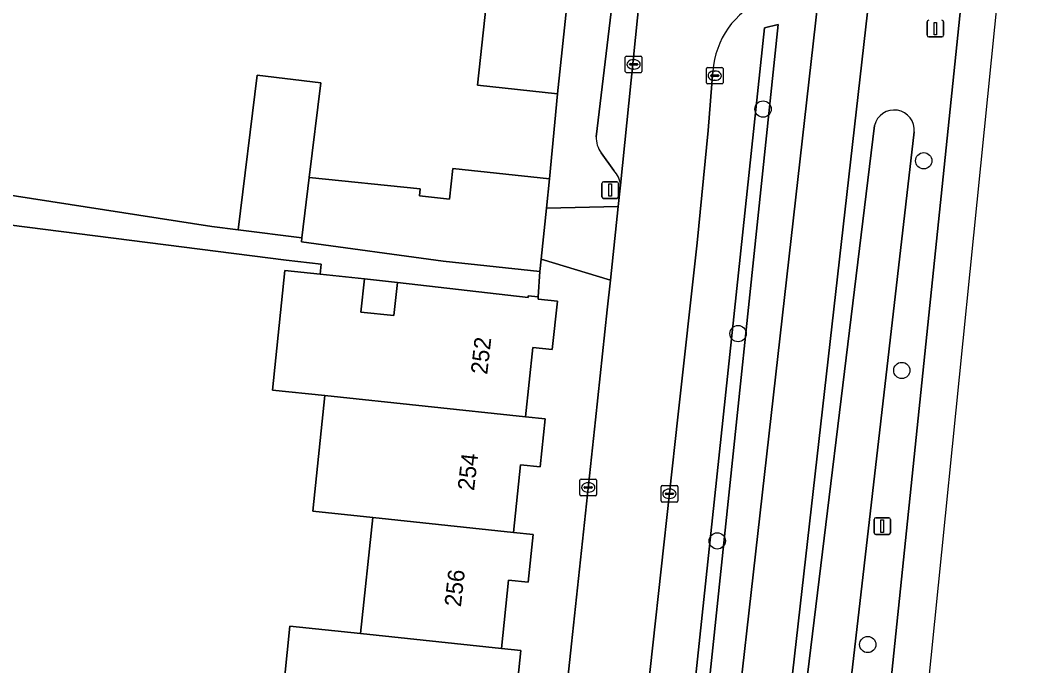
# Model space of a CAD drawing. Extents: x 161483 to 162250, y 379484 to 380833.
# Drawn here: x 162187.6 to 162248.5, y 380685.1 to 380723.9 of the extents above; entities that cross this region are included whole.
import ezdxf

# ---------------------------------------------------------------- set-up
doc = ezdxf.new("R2010")
doc.units = 0
for name, color, linetype in [('IMGEO_Berm_groen', 7, 'Continuous'), ('IMGEO_Boom', 7, 'Continuous'), ('IMGEO_Erf', 7, 'Continuous'), ('IMGEO_Fietspad_gesloten', 7, 'Continuous'), ('IMGEO_Groenvoorziening', 7, 'Continuous'), ('IMGEO_Haag', 7, 'Continuous'), ('IMGEO_Kolk', 7, 'Continuous'), ('IMGEO_Lichtmast', 7, 'Continuous'), ('IMGEO_Muur', 7, 'Continuous'), ('IMGEO_Pand', 7, 'Continuous'), ('IMGEO_Pand_nummerreeks', 7, 'Continuous'), ('IMGEO_Parkeervlak_open', 7, 'Continuous'), ('IMGEO_Rijbaan_lokaal_gesloten', 7, 'Continuous'), ('IMGEO_Rijbaan_lokaal_open', 7, 'Continuous'), ('IMGEO_Voetpad_open', 7, 'Continuous'), ('IMGEO_Waterloop', 7, 'Continuous')]:
    doc.layers.add(name, color=color, linetype=linetype)

msp = doc.modelspace()

# ---------------------------------------------------------------- linework, layer by layer
at = {"layer": 'IMGEO_Berm_groen'}
for points in [[(162236.045, 380646.425), (162236.058, 380646.54), (162236.166, 380647.596), (162237.072, 380656.442), (162237.499, 380660.554), (162244.56, 380728.647)], [(162238.893, 380727.427), (162229.656, 380645.947)], [(162226.483, 380644.682), (162235.562, 380724.974)], [(162232.361, 380723.452), (162233.182, 380723.655), (162224.806, 380643.79), (162225.703, 380643.942)], [(162222.547, 380643.406), (162223.88, 380643.633), (162232.361, 380723.452)], [(162229.256, 380720.851), (162228.961, 380717.294), (162228.312, 380710.546), (162227.14, 380700.058), (162225.14, 380681.803), (162223.196, 380662.517), (162221.691, 380648.069), (162221.544, 380647.07), (162221.532, 380646.954), (162221.281, 380644.42)], [(162231.319, 380651.892), (162234.135, 380678.005), (162238.965, 380717.587)], [(162241.353, 380717.197), (162234.832, 380660.715), (162233.806, 380651.833)]]:
    msp.add_lwpolyline(points, dxfattribs=at)
for centre, radius, start, end in [((162234.249, 380720.536), 5.003, 112.84288, 176.39272), ((162240.144, 380717.303), 1.213, 355.00318, 166.44589)]:
    msp.add_arc(centre, radius, start, end, dxfattribs=at)
at = {"layer": 'IMGEO_Boom'}
for centre in [(162232.266, 380718.574), (162241.927, 380715.465), (162230.766, 380705.082), (162240.608, 380702.868), (162229.513, 380692.63), (162238.562, 380686.405)]:
    msp.add_circle(centre, 0.489, dxfattribs=at)
at = {"layer": 'IMGEO_Erf'}
for points in [[(162186.197, 380713.519), (162199.122, 380711.512), (162200.697, 380711.318), (162201.845, 380720.619), (162205.683, 380720.146), (162204.983, 380714.471), (162211.659, 380713.771), (162211.616, 380713.354), (162213.422, 380713.164), (162213.614, 380714.994), (162219.432, 380714.384), (162219.912, 380719.495), (162215.094, 380720.014), (162216.417, 380732.218)], [(162186.331, 380646.918), (162203.661, 380645.087), (162204.416, 380652.279), (162205.147, 380659.239), (162205.877, 380666.194), (162206.605, 380673.138), (162202.851, 380673.532), (162203.579, 380680.466), (162204.059, 380680.416), (162204.46, 380684.231), (162203.483, 380684.334), (162203.816, 380687.508), (162208.067, 380687.062), (162208.799, 380694.032), (162205.192, 380694.41), (162205.921, 380701.355), (162202.765, 380701.687), (162203.519, 380708.873), (162205.637, 380708.649), (162205.7, 380709.245), (162203.6, 380709.503), (162184.845, 380711.877)]]:
    msp.add_lwpolyline(points, dxfattribs=at)
msp.add_lwpolyline([(162210.282, 380708.163), (162208.293, 380708.369), (162208.084, 380706.38), (162210.073, 380706.172)], close=True, dxfattribs=at)
at = {"layer": 'IMGEO_Fietspad_gesloten'}
for points in [[(162223.737, 380585.536), (162226.52, 380615.007), (162229.101, 380641.182), (162229.656, 380645.947), (162238.893, 380727.427), (162239.521, 380733.219), (162240.819, 380744.707), (162241.143, 380747.655)], [(162237.994, 380746.353), (162237.823, 380744.988), (162236.289, 380731.514), (162235.562, 380724.974), (162226.483, 380644.682), (162225.936, 380639.994), (162220.785, 380585.791)]]:
    msp.add_lwpolyline(points, dxfattribs=at)
at = {"layer": 'IMGEO_Groenvoorziening'}
msp.add_lwpolyline([(162224.806, 380643.79), (162233.182, 380723.655), (162232.361, 380723.452), (162223.88, 380643.633)], close=True, dxfattribs=at)
at = {"layer": 'IMGEO_Haag'}
msp.add_lwpolyline([(162224.806, 380643.79), (162233.182, 380723.655), (162232.361, 380723.452), (162223.88, 380643.633)], close=True, dxfattribs=at)
at = {"layer": 'IMGEO_Kolk'}
for p, q in [((162224.059, 380721.758), (162224.911, 380721.758)), ((162223.984, 380720.832), (162223.984, 380721.684)), ((162224.243, 380721.252), (162224.243, 380721.264)), ((162224.681, 380721.215), (162224.283, 380721.215)), ((162224.286, 380721.301), (162224.684, 380721.301)), ((162224.472, 380721.538), (162224.497, 380721.538)), ((162224.727, 380721.264), (162224.727, 380721.252)), ((162224.985, 380721.684), (162224.985, 380720.832)), ((162224.911, 380720.758), (162224.059, 380720.758)), ((162224.495, 380720.978), (162224.47, 380720.978)), ((162228.857, 380720.153), (162228.857, 380721.005)), ((162228.932, 380721.079), (162229.784, 380721.079)), ((162229.116, 380720.573), (162229.116, 380720.585)), ((162229.554, 380720.536), (162229.156, 380720.536)), ((162229.159, 380720.622), (162229.557, 380720.622)), ((162229.345, 380720.859), (162229.37, 380720.859)), ((162229.6, 380720.585), (162229.6, 380720.573)), ((162229.858, 380721.005), (162229.858, 380720.153)), ((162229.784, 380720.079), (162228.932, 380720.079)), ((162229.368, 380720.299), (162229.343, 380720.299)), ((162221.255, 380695.416), (162221.255, 380696.268)), ((162221.33, 380696.342), (162222.182, 380696.342)), ((162222.256, 380696.268), (162222.256, 380695.416)), ((162221.514, 380695.836), (162221.514, 380695.848)), ((162221.952, 380695.799), (162221.554, 380695.799)), ((162221.557, 380695.885), (162221.955, 380695.885)), ((162221.766, 380695.562), (162221.741, 380695.562)), ((162221.743, 380696.122), (162221.768, 380696.122)), ((162221.998, 380695.848), (162221.998, 380695.836)), ((162226.136, 380695.035), (162226.136, 380695.887)), ((162226.211, 380695.961), (162227.063, 380695.961)), ((162226.624, 380695.741), (162226.649, 380695.741)), ((162227.137, 380695.887), (162227.137, 380695.035)), ((162222.182, 380695.342), (162221.33, 380695.342)), ((162227.063, 380694.961), (162226.211, 380694.961)), ((162226.395, 380695.455), (162226.395, 380695.467)), ((162226.833, 380695.418), (162226.435, 380695.418)), ((162226.438, 380695.504), (162226.836, 380695.504)), ((162226.647, 380695.181), (162226.622, 380695.181)), ((162226.879, 380695.467), (162226.879, 380695.455))]:
    msp.add_line(p, q, dxfattribs=at)
for points in [[(162224.059, 380721.758), (162224.911, 380721.758)], [(162223.984, 380720.832), (162223.984, 380721.684)], [(162224.985, 380721.684), (162224.985, 380720.832)], [(162224.911, 380720.758), (162224.059, 380720.758)], [(162228.857, 380720.153), (162228.857, 380721.005)], [(162228.932, 380721.079), (162229.784, 380721.079)], [(162229.858, 380721.005), (162229.858, 380720.153)], [(162229.784, 380720.079), (162228.932, 380720.079)], [(162221.255, 380695.416), (162221.255, 380696.268)], [(162221.33, 380696.342), (162222.182, 380696.342)], [(162222.256, 380696.268), (162222.256, 380695.416)], [(162226.136, 380695.035), (162226.136, 380695.887)], [(162226.211, 380695.961), (162227.063, 380695.961)], [(162227.137, 380695.887), (162227.137, 380695.035)], [(162222.182, 380695.342), (162221.33, 380695.342)], [(162227.063, 380694.961), (162226.211, 380694.961)]]:
    msp.add_lwpolyline(points, dxfattribs=at)
for centre, radius, start, end in [((162224.061, 380721.682), 0.0765, 91.55205, 178.44795), ((162224.061, 380721.682), 0.0765, 91.55205, 178.44795), ((162224.909, 380721.682), 0.0765, 1.55205, 88.44795), ((162224.909, 380721.682), 0.0765, 1.55205, 88.44795), ((162224.283, 380721.261), 0.0403, 85.87752, 175.75265), ((162224.28, 380721.251), 0.0366, 178.93798, 274.71019), ((162224.684, 380721.258), 0.043, 264.86636, 352.45326), ((162224.688, 380721.263), 0.0386, 1.73085, 96.63898), ((162224.061, 380720.834), 0.0765, 181.55205, 268.44795), ((162224.061, 380720.834), 0.0765, 181.55205, 268.44795), ((162224.909, 380720.834), 0.0765, 271.55205, 358.44795), ((162224.909, 380720.834), 0.0765, 271.55205, 358.44795), ((162228.934, 380721.003), 0.0765, 91.55205, 178.44795), ((162228.934, 380721.003), 0.0765, 91.55205, 178.44795), ((162229.156, 380720.582), 0.0403, 85.87752, 175.75265), ((162229.153, 380720.572), 0.0366, 178.93798, 274.71019), ((162229.557, 380720.579), 0.043, 264.86636, 352.45326), ((162229.561, 380720.584), 0.0386, 1.73085, 96.63898), ((162229.782, 380721.003), 0.0765, 1.55205, 88.44795), ((162229.782, 380721.003), 0.0765, 1.55205, 88.44795), ((162228.934, 380720.155), 0.0765, 181.55205, 268.44795), ((162228.934, 380720.155), 0.0765, 181.55205, 268.44795), ((162229.782, 380720.155), 0.0765, 271.55205, 358.44795), ((162229.782, 380720.155), 0.0765, 271.55205, 358.44795), ((162221.332, 380696.266), 0.0765, 91.55205, 178.44795), ((162221.332, 380696.266), 0.0765, 91.55205, 178.44795), ((162222.18, 380696.266), 0.0765, 1.55205, 88.44795), ((162222.18, 380696.266), 0.0765, 1.55205, 88.44795), ((162221.554, 380695.845), 0.0403, 85.87752, 175.75265), ((162221.551, 380695.835), 0.0366, 178.93798, 274.71019), ((162221.955, 380695.842), 0.043, 264.86636, 352.45326), ((162221.959, 380695.847), 0.0386, 1.73085, 96.63898), ((162226.213, 380695.885), 0.0765, 91.55205, 178.44795), ((162226.213, 380695.885), 0.0765, 91.55205, 178.44795), ((162227.061, 380695.885), 0.0765, 1.55205, 88.44795), ((162227.061, 380695.885), 0.0765, 1.55205, 88.44795), ((162221.332, 380695.418), 0.0765, 181.55205, 268.44795), ((162221.332, 380695.418), 0.0765, 181.55205, 268.44795), ((162222.18, 380695.418), 0.0765, 271.55205, 358.44795), ((162222.18, 380695.418), 0.0765, 271.55205, 358.44795), ((162226.213, 380695.037), 0.0765, 181.55205, 268.44795), ((162226.213, 380695.037), 0.0765, 181.55205, 268.44795), ((162226.435, 380695.464), 0.0403, 85.87752, 175.75265), ((162226.432, 380695.454), 0.0366, 178.93798, 274.71019), ((162226.836, 380695.461), 0.043, 264.86636, 352.45326), ((162226.84, 380695.466), 0.0386, 1.73085, 96.63898), ((162227.061, 380695.037), 0.0765, 271.55205, 358.44795), ((162227.061, 380695.037), 0.0765, 271.55205, 358.44795)]:
    msp.add_arc(centre, radius, start, end, dxfattribs=at)
for centre, major_axis, ratio, start_param, end_param in [((162224.471, 380721.258), (-0.387, 0.002), 0.722429, 4.712389, 7.853982), ((162224.496, 380721.258), (-0.39, 0.002), 0.717154, 1.570796, 4.712389), ((162229.344, 380720.579), (-0.387, 0.002), 0.722429, 4.712389, 7.853982), ((162229.369, 380720.579), (-0.39, 0.002), 0.717154, 1.570796, 4.712389), ((162221.742, 380695.842), (-0.387, 0.002), 0.722429, 4.712389, 7.853982), ((162221.767, 380695.842), (-0.39, 0.002), 0.717154, 1.570796, 4.712389), ((162226.623, 380695.461), (-0.387, 0.002), 0.722429, 4.712389, 7.853982), ((162226.648, 380695.461), (-0.39, 0.002), 0.717154, 1.570796, 4.712389)]:
    msp.add_ellipse(centre, major_axis=major_axis, ratio=ratio, start_param=start_param, end_param=end_param, dxfattribs=at)
at = {"layer": 'IMGEO_Lichtmast'}
for p, q in [((162242.125, 380723.007), (162242.125, 380723.807)), ((162242.125, 380723.807), (162242.125, 380723.007)), ((162243.115, 380723.807), (162243.115, 380723.007)), ((162243.115, 380723.007), (162243.115, 380723.807)), ((162243.015, 380722.907), (162242.225, 380722.907)), ((162242.225, 380722.907), (162243.015, 380722.907)), ((162222.581, 380713.306), (162222.581, 380714.106)), ((162222.581, 380714.106), (162222.581, 380713.306)), ((162222.681, 380714.206), (162223.471, 380714.206)), ((162223.471, 380714.206), (162222.681, 380714.206)), ((162223.571, 380714.106), (162223.571, 380713.306)), ((162223.571, 380713.306), (162223.571, 380714.106)), ((162223.471, 380713.206), (162222.681, 380713.206)), ((162222.681, 380713.206), (162223.471, 380713.206)), ((162238.937, 380693.118), (162238.937, 380693.918)), ((162238.937, 380693.918), (162238.937, 380693.118)), ((162239.037, 380694.018), (162239.827, 380694.018)), ((162239.827, 380694.018), (162239.037, 380694.018)), ((162239.927, 380693.918), (162239.927, 380693.118)), ((162239.927, 380693.118), (162239.927, 380693.918)), ((162239.827, 380693.018), (162239.037, 380693.018)), ((162239.037, 380693.018), (162239.827, 380693.018))]:
    msp.add_line(p, q, dxfattribs=at)
for points in [[(162242.545, 380723.782), (162242.695, 380723.782), (162242.695, 380723.032), (162242.545, 380723.032), (162242.545, 380723.782)], [(162223.001, 380714.081), (162223.151, 380714.081), (162223.151, 380713.331), (162223.001, 380713.331), (162223.001, 380714.081)], [(162239.357, 380693.893), (162239.507, 380693.893), (162239.507, 380693.143), (162239.357, 380693.143), (162239.357, 380693.893)]]:
    msp.add_lwpolyline(points, dxfattribs=at)
for centre, start, end in [((162242.225, 380723.807), 90, 180), ((162242.225, 380723.807), 90, 180), ((162243.015, 380723.807), 0, 90), ((162243.015, 380723.807), 360, 90), ((162242.225, 380723.007), 180, 270), ((162242.225, 380723.007), 180, 270), ((162243.015, 380723.007), 270, 0), ((162243.015, 380723.007), 270, 0), ((162222.681, 380714.106), 90, 180), ((162222.681, 380714.106), 90, 180), ((162223.471, 380714.106), 0, 90), ((162223.471, 380714.106), 360, 90), ((162222.681, 380713.306), 180, 270), ((162222.681, 380713.306), 180, 270), ((162223.471, 380713.306), 270, 0), ((162223.471, 380713.306), 270, 0), ((162239.037, 380693.918), 90, 180), ((162239.037, 380693.918), 90, 180), ((162239.827, 380693.918), 0, 90), ((162239.827, 380693.918), 360, 90), ((162239.037, 380693.118), 180, 270), ((162239.037, 380693.118), 180, 270), ((162239.827, 380693.118), 270, 0), ((162239.827, 380693.118), 270, 0)]:
    msp.add_arc(centre, 0.1, start, end, dxfattribs=at)
at = {"layer": 'IMGEO_Muur'}
msp.add_lwpolyline([(162219.432, 380714.384), (162219.912, 380719.495)], dxfattribs=at)
at = {"layer": 'IMGEO_Pand'}
for points in [[(162215.094, 380720.014), (162219.912, 380719.495), (162221.353, 380733.114), (162219.137, 380733.353), (162220.287, 380741.893), (162217.058, 380742.328), (162216.997, 380741.879), (162212.795, 380742.445), (162212.116, 380737.398), (162211.61, 380733.637), (162216.001, 380733.046), (162215.899, 380732.288), (162216.417, 380732.218)], [(162205.683, 380720.146), (162201.845, 380720.619), (162200.697, 380711.318), (162204.535, 380710.844), (162204.983, 380714.471)], [(162219.247, 380712.626), (162219.432, 380714.384), (162213.614, 380714.994), (162213.422, 380713.164), (162211.616, 380713.354), (162211.659, 380713.771), (162204.983, 380714.471), (162204.535, 380710.844), (162204.505, 380710.597), (162213.031, 380709.434), (162218.848, 380708.823), (162218.926, 380709.563)], [(162219.9, 380707.032), (162218.734, 380707.154), (162218.749, 380707.3), (162218.15, 380707.362), (162218.137, 380707.243), (162210.282, 380708.163), (162210.073, 380706.172), (162208.084, 380706.38), (162208.293, 380708.369), (162205.637, 380708.649), (162203.519, 380708.873), (162202.765, 380701.687), (162205.921, 380701.355), (162217.992, 380700.088), (162218.428, 380704.244), (162219.594, 380704.121)], [(162205.921, 380701.355), (162205.192, 380694.41), (162208.799, 380694.032), (162217.263, 380693.143), (162217.69, 380697.208), (162218.86, 380697.086), (162219.163, 380699.965), (162217.992, 380700.088)], [(162217.263, 380693.143), (162208.799, 380694.032), (162208.067, 380687.062), (162216.531, 380686.173), (162216.961, 380690.27), (162218.136, 380690.147), (162218.438, 380693.019)], [(162204.059, 380680.416), (162215.798, 380679.187), (162216.227, 380683.271), (162217.406, 380683.148), (162217.711, 380686.05), (162216.531, 380686.173), (162208.067, 380687.062), (162203.816, 380687.508), (162203.483, 380684.334), (162204.46, 380684.231)]]:
    msp.add_lwpolyline(points, close=True, dxfattribs=at)
at = {"layer": 'IMGEO_Parkeervlak_open'}
for points in [[(162223.701, 380713.996), (162225.105, 380727.815), (162224.928, 380727.78), (162223.722, 380726.642)], [(162223.304, 380725.943), (162222.236, 380716.914)], [(162222.529, 380715.949), (162223.292, 380714.883)]]:
    msp.add_lwpolyline(points, dxfattribs=at)
for centre, radius, start, end in [((162223.771, 380716.853), 1.536, 177.73058, 216.04883), ((162222.298, 380713.887), 1.407, 4.44433, 45.06498)]:
    msp.add_arc(centre, radius, start, end, dxfattribs=at)
at = {"layer": 'IMGEO_Rijbaan_lokaal_gesloten'}
msp.add_lwpolyline([(162239.411, 380656.238), (162248.541, 380746.718), (162246.557, 380746.993), (162246.4, 380745.557), (162245.969, 380741.603), (162245.533, 380737.688), (162244.56, 380728.647), (162237.499, 380660.554), (162237.072, 380656.442), (162239.4, 380656.239)], close=True, dxfattribs=at)
at = {"layer": 'IMGEO_Rijbaan_lokaal_open'}
for points in [[(162228.887, 380729.096), (162226.405, 380728.961), (162225.105, 380727.815), (162223.701, 380713.996), (162223.563, 380712.713), (162223.085, 380708.293), (162222.893, 380706.513), (162222.193, 380699.91), (162220.751, 380686.452), (162219.256, 380672.565), (162217.602, 380656.519), (162216.719, 380647.82), (162216.367, 380644.351), (162215.987, 380640.612)], [(162228.312, 380710.546), (162228.961, 380717.294), (162229.256, 380720.851)], [(162207.742, 380514.518), (162208.747, 380525.315), (162210.093, 380537.653), (162211.859, 380554.56), (162213.904, 380573.225), (162215.799, 380591.762), (162217.533, 380608.049), (162219.458, 380626.895), (162220.541, 380637.397), (162220.819, 380639.763), (162221.281, 380644.42), (162221.532, 380646.954), (162221.544, 380647.07), (162221.691, 380648.069), (162223.196, 380662.517), (162225.14, 380681.803), (162227.14, 380700.058), (162228.312, 380710.546)]]:
    msp.add_lwpolyline(points, dxfattribs=at)
msp.add_arc((162234.249, 380720.536), 5.003, 112.84288, 176.39272, dxfattribs=at)
at = {"layer": 'IMGEO_Voetpad_open'}
for points in [[(162222.792, 380746.682), (162221.353, 380733.114), (162219.912, 380719.495), (162219.432, 380714.384), (162219.247, 380712.626), (162223.563, 380712.713), (162223.701, 380713.996)], [(162222.236, 380716.914), (162223.304, 380725.943)], [(162223.292, 380714.883), (162222.529, 380715.949)], [(162184.845, 380711.877), (162203.6, 380709.503), (162205.7, 380709.245), (162205.637, 380708.649), (162208.293, 380708.369), (162210.282, 380708.163), (162218.137, 380707.243), (162218.15, 380707.362), (162218.749, 380707.3), (162218.848, 380708.823), (162213.031, 380709.434), (162204.505, 380710.597), (162204.535, 380710.844), (162200.697, 380711.318), (162199.122, 380711.512), (162186.197, 380713.519)], [(162219.256, 380672.565), (162220.751, 380686.452), (162222.193, 380699.91), (162222.893, 380706.513), (162223.085, 380708.293), (162218.926, 380709.563), (162218.848, 380708.823), (162218.749, 380707.3), (162218.734, 380707.154), (162219.9, 380707.032), (162219.594, 380704.121), (162218.428, 380704.244), (162217.992, 380700.088), (162219.163, 380699.965), (162218.86, 380697.086), (162217.69, 380697.208), (162217.263, 380693.143), (162218.438, 380693.019), (162218.136, 380690.147), (162216.961, 380690.27), (162216.531, 380686.173), (162217.711, 380686.05), (162217.406, 380683.148)]]:
    msp.add_lwpolyline(points, dxfattribs=at)
msp.add_lwpolyline([(162218.926, 380709.563), (162223.085, 380708.293), (162223.563, 380712.713), (162219.247, 380712.626)], close=True, dxfattribs=at)
for centre, radius, start, end in [((162223.771, 380716.853), 1.536, 177.73058, 216.04883), ((162222.298, 380713.887), 1.407, 4.44433, 45.06498)]:
    msp.add_arc(centre, radius, start, end, dxfattribs=at)
at = {"layer": 'IMGEO_Waterloop'}
for points in [[(162238.965, 380717.587), (162234.135, 380678.005), (162231.319, 380651.892)], [(162233.806, 380651.833), (162234.832, 380660.715), (162241.353, 380717.197)]]:
    msp.add_lwpolyline(points, dxfattribs=at)
msp.add_arc((162240.144, 380717.303), 1.213, 355.00318, 166.44589, dxfattribs=at)

# ---------------------------------------------------------------- texts
at = {"layer": 'IMGEO_Pand_nummerreeks'}
for s, rotation, p in [('252', 83.52579, (162215.679, 380702.594)), ('254', 83.52447, (162214.887, 380695.615)), ('256', 83.52447, (162214.095, 380688.635))]:
    msp.add_text(s, height=1, rotation=rotation, dxfattribs=at).set_placement(p)

doc.saveas('drawing.dxf')
